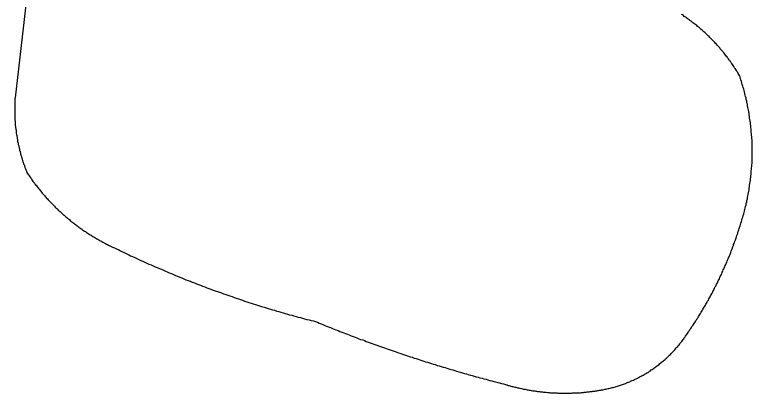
# Model space of a CAD drawing. Extents: x 1268485 to 1426702, y 514839 to 616766.
# Drawn here: x 1385657.3 to 1386058.9, y 567449.2 to 567655.4 of the extents above; entities that cross this region are included whole.
import ezdxf

# ---------------------------------------------------------------- set-up
doc = ezdxf.new("R2010")
doc.units = 0
doc.layers.add('Old_Level_35', color=7, linetype='Continuous')

msp = doc.modelspace()

# ---------------------------------------------------------------- linework, layer by layer
at = {"layer": 'Old_Level_35'}
for points in [[(1385676.26, 567780.607), (1385672.262, 567738.366), (1385657.498, 567610.26)], [(1386052.018, 567622.256), (1386051.608, 567622.819), (1386051.301, 567623.384), (1386050.993, 567623.947), (1386050.583, 567624.512), (1386050.275, 567625.024), (1386049.968, 567625.588), (1386049.66, 567626.1), (1386049.25, 567626.613), (1386048.84, 567627.177), (1386048.533, 567627.741), (1386048.122, 567628.253), (1386047.712, 567628.818), (1386047.405, 567629.33), (1386046.995, 567629.894), (1386046.585, 567630.356), (1386046.277, 567630.868), (1386045.867, 567631.432), (1386045.457, 567631.944), (1386045.149, 567632.457), (1386044.739, 567632.919), (1386044.329, 567633.431), (1386044.021, 567633.944), (1386043.611, 567634.507), (1386043.099, 567635.02), (1386042.791, 567635.482), (1386042.381, 567635.994), (1386041.868, 567636.455), (1386041.458, 567636.917), (1386041.151, 567637.43), (1386040.638, 567637.942), (1386040.228, 567638.455), (1386039.715, 567638.865), (1386039.408, 567639.378), (1386038.895, 567639.788), (1386038.485, 567640.301), (1386037.972, 567640.813), (1386037.665, 567641.274), (1386037.152, 567641.684), (1386036.742, 567642.197), (1386036.229, 567642.607), (1386035.717, 567643.069), (1386035.409, 567643.581), (1386034.897, 567643.992), (1386034.384, 567644.452), (1386033.974, 567644.863), (1386033.461, 567645.324), (1386033.051, 567645.734), (1386032.538, 567646.195), (1386032.026, 567646.606), (1386031.616, 567647.067), (1386031.103, 567647.477), (1386030.59, 567647.888), (1386030.078, 567648.298), (1386029.668, 567648.759), (1386029.155, 567649.118), (1386028.642, 567649.579), (1386028.13, 567649.938), (1386027.617, 567650.399), (1386027.105, 567650.758), (1386026.592, 567651.117), (1386026.079, 567651.578), (1386025.669, 567651.937), (1386024.952, 567652.296), (1386024.541, 567652.706), (1386024.029, 567653.065), (1386023.516, 567653.424), (1386023.004, 567653.834), (1386022.491, 567654.192), (1386021.876, 567654.552), (1386021.363, 567654.962), (1386020.85, 567655.32), (1386020.338, 567655.628)], [(1386052.018, 567539.568), (1386052.223, 567540.389), (1386052.531, 567541.209), (1386052.736, 567541.926), (1386053.044, 567542.747), (1386053.249, 567543.567), (1386053.454, 567544.439), (1386053.761, 567545.259), (1386053.966, 567546.079), (1386054.274, 567546.899), (1386054.479, 567547.668), (1386054.582, 567548.488), (1386054.889, 567549.308), (1386055.094, 567550.129), (1386055.299, 567551), (1386055.504, 567551.821), (1386055.607, 567552.641), (1386055.914, 567553.461), (1386056.017, 567554.332), (1386056.222, 567555.101), (1386056.325, 567555.922), (1386056.53, 567556.793), (1386056.735, 567557.613), (1386056.837, 567558.485), (1386057.042, 567559.305), (1386057.145, 567560.125), (1386057.247, 567560.996), (1386057.35, 567561.816), (1386057.452, 567562.688), (1386057.657, 567563.509), (1386057.76, 567564.38), (1386057.862, 567565.2), (1386057.965, 567566.072), (1386058.17, 567566.892), (1386058.17, 567567.763), (1386058.273, 567568.583), (1386058.375, 567569.455), (1386058.375, 567570.326), (1386058.478, 567571.146), (1386058.478, 567572.018), (1386058.58, 567572.838), (1386058.58, 567573.71), (1386058.785, 567574.479), (1386058.785, 567575.35), (1386058.785, 567576.273), (1386058.785, 567577.042), (1386058.888, 567577.913), (1386058.888, 567578.836), (1386058.888, 567579.605), (1386058.888, 567580.476), (1386058.888, 567581.296), (1386058.888, 567582.168), (1386058.888, 567583.039), (1386058.888, 567583.86), (1386058.785, 567584.731), (1386058.785, 567585.552), (1386058.785, 567586.423), (1386058.785, 567587.295), (1386058.58, 567588.115), (1386058.58, 567588.986), (1386058.478, 567589.806), (1386058.478, 567590.678), (1386058.375, 567591.549), (1386058.375, 567592.369), (1386058.273, 567593.241), (1386058.17, 567594.061), (1386058.17, 567594.932), (1386057.965, 567595.753), (1386057.862, 567596.624), (1386057.76, 567597.445), (1386057.657, 567598.316), (1386057.452, 567599.136), (1386057.35, 567600.008), (1386057.247, 567600.828), (1386057.145, 567601.699), (1386057.042, 567602.519), (1386056.837, 567603.391), (1386056.735, 567604.211), (1386056.53, 567604.98), (1386056.325, 567605.852), (1386056.222, 567606.672), (1386056.017, 567607.492), (1386055.914, 567608.363), (1386055.607, 567609.184), (1386055.504, 567610.004), (1386055.299, 567610.824), (1386055.094, 567611.696), (1386054.889, 567612.516), (1386054.582, 567613.336), (1386054.479, 567614.105), (1386054.274, 567614.925), (1386053.966, 567615.745), (1386053.761, 567616.617), (1386053.454, 567617.437), (1386053.249, 567618.257), (1386053.044, 567619.078), (1386052.736, 567619.898), (1386052.531, 567620.666), (1386052.223, 567621.487), (1386052.018, 567622.256)], [(1385657.498, 567610.26), (1385657.396, 567609.799), (1385657.396, 567609.389), (1385657.396, 567608.978), (1385657.396, 567608.568), (1385657.396, 567608.107), (1385657.293, 567607.697), (1385657.293, 567607.338), (1385657.293, 567606.877), (1385657.293, 567606.415), (1385657.293, 567606.057), (1385657.293, 567605.647), (1385657.293, 567605.185), (1385657.293, 567604.775), (1385657.293, 567604.365), (1385657.293, 567603.955), (1385657.293, 567603.494), (1385657.293, 567603.134), (1385657.293, 567602.674), (1385657.293, 567602.263), (1385657.293, 567601.802), (1385657.293, 567601.443), (1385657.293, 567600.981), (1385657.293, 567600.571), (1385657.396, 567600.11), (1385657.396, 567599.751), (1385657.396, 567599.29), (1385657.396, 567598.88), (1385657.396, 567598.521), (1385657.396, 567598.06), (1385657.498, 567597.65), (1385657.498, 567597.188), (1385657.498, 567596.83), (1385657.498, 567596.368), (1385657.601, 567595.958), (1385657.601, 567595.548), (1385657.601, 567595.137), (1385657.703, 567594.676), (1385657.703, 567594.317), (1385657.703, 567593.856), (1385657.908, 567593.446), (1385657.908, 567593.087), (1385658.011, 567592.626), (1385658.011, 567592.164), (1385658.011, 567591.806), (1385658.113, 567591.396), (1385658.113, 567590.934), (1385658.216, 567590.575), (1385658.216, 567590.114), (1385658.421, 567589.704), (1385658.421, 567589.293), (1385658.523, 567588.883), (1385658.523, 567588.422), (1385658.626, 567588.063), (1385658.729, 567587.602), (1385658.729, 567587.192), (1385658.831, 567586.833), (1385658.831, 567586.372), (1385659.036, 567586.013), (1385659.139, 567585.552), (1385659.139, 567585.142), (1385659.241, 567584.731), (1385659.344, 567584.321), (1385659.549, 567583.962), (1385659.549, 567583.501), (1385659.651, 567583.142), (1385659.754, 567582.681), (1385659.856, 567582.322), (1385659.856, 567581.861), (1385659.959, 567581.451), (1385660.164, 567581.041), (1385660.266, 567580.63), (1385660.369, 567580.271), (1385660.471, 567579.81), (1385660.471, 567579.451), (1385660.677, 567578.99), (1385660.779, 567578.631), (1385660.882, 567578.272), (1385660.984, 567577.811), (1385661.087, 567577.452), (1385661.292, 567576.99), (1385661.394, 567576.632), (1385661.497, 567576.17), (1385661.599, 567575.812), (1385661.702, 567575.452), (1385661.907, 567574.991), (1385662.009, 567574.632), (1385662.112, 567574.171), (1385662.214, 567573.812), (1385662.522, 567573.454), (1385662.625, 567572.992), (1385662.727, 567572.633), (1385662.83, 567572.274), (1385663.035, 567571.813), (1385663.137, 567571.454), (1385663.342, 567571.044), (1385663.547, 567570.685), (1385663.65, 567570.275), (1385663.752, 567569.865), (1385663.855, 567569.506)], [(1385663.855, 567569.506), (1385664.265, 567568.993), (1385664.675, 567568.481), (1385664.983, 567568.02), (1385665.29, 567567.455), (1385665.598, 567566.943), (1385666.008, 567566.482), (1385666.418, 567566.02), (1385666.623, 567565.507), (1385667.033, 567564.995), (1385667.341, 567564.482), (1385667.751, 567564.021), (1385668.161, 567563.509), (1385668.468, 567563.047), (1385668.879, 567562.586), (1385669.289, 567562.073), (1385669.596, 567561.561), (1385670.006, 567561.15), (1385670.416, 567560.638), (1385670.724, 567560.176), (1385671.134, 567559.663), (1385671.544, 567559.253), (1385671.852, 567558.741), (1385672.262, 567558.331), (1385672.672, 567557.818), (1385673.082, 567557.357), (1385673.492, 567556.947), (1385673.902, 567556.434), (1385674.21, 567556.024), (1385674.62, 567555.562), (1385675.133, 567555.101), (1385675.543, 567554.64), (1385675.85, 567554.179), (1385676.363, 567553.769), (1385676.773, 567553.307), (1385677.081, 567552.897), (1385677.593, 567552.436), (1385678.003, 567552.026), (1385678.516, 567551.564), (1385678.926, 567551.103), (1385679.234, 567550.693), (1385679.746, 567550.334), (1385680.156, 567549.873), (1385680.669, 567549.463), (1385680.977, 567549.001), (1385681.489, 567548.642), (1385682.002, 567548.181), (1385682.412, 567547.822), (1385682.925, 567547.36), (1385683.232, 567547.002), (1385683.745, 567546.54), (1385684.258, 567546.182), (1385684.668, 567545.772), (1385685.078, 567545.361), (1385685.59, 567545.002), (1385686, 567544.541), (1385686.513, 567544.182), (1385687.026, 567543.824), (1385687.538, 567543.413), (1385687.846, 567543.054), (1385688.359, 567542.696), (1385688.871, 567542.337), (1385689.384, 567541.926), (1385689.896, 567541.568), (1385690.409, 567541.209), (1385690.922, 567540.799), (1385691.229, 567540.44), (1385691.742, 567540.081), (1385692.255, 567539.773), (1385692.767, 567539.363), (1385693.28, 567539.005), (1385693.792, 567538.697), (1385694.203, 567538.338), (1385694.715, 567537.98), (1385695.228, 567537.62), (1385695.74, 567537.313), (1385696.253, 567536.954), (1385696.766, 567536.647), (1385697.278, 567536.288), (1385697.791, 567535.929), (1385698.406, 567535.621), (1385698.919, 567535.314), (1385699.329, 567535.006), (1385699.841, 567534.699), (1385700.354, 567534.391), (1385700.867, 567534.084), (1385701.379, 567533.776), (1385701.995, 567533.417), (1385702.507, 567533.109), (1385703.02, 567532.802), (1385703.532, 567532.494), (1385704.148, 567532.238), (1385704.66, 567531.931), (1385705.173, 567531.623), (1385705.583, 567531.366), (1385706.301, 567531.059), (1385706.711, 567530.803), (1385707.223, 567530.495), (1385707.838, 567530.238), (1385708.351, 567529.983)], [(1386023.619, 567481.795), (1386023.926, 567482.359), (1386024.234, 567482.871), (1386024.644, 567483.436), (1386024.952, 567483.948), (1386025.362, 567484.512), (1386025.772, 567485.076), (1386026.079, 567485.589), (1386026.489, 567486.101), (1386026.9, 567486.665), (1386027.207, 567487.229), (1386027.617, 567487.742), (1386027.925, 567488.305), (1386028.232, 567488.87), (1386028.642, 567489.433), (1386028.95, 567489.946), (1386029.36, 567490.51), (1386029.668, 567491.074), (1386029.975, 567491.638), (1386030.385, 567492.201), (1386030.796, 567492.766), (1386031.001, 567493.329), (1386031.411, 567493.893), (1386031.718, 567494.457), (1386032.026, 567495.021), (1386032.333, 567495.585), (1386032.744, 567496.149), (1386033.051, 567496.712), (1386033.359, 567497.225), (1386033.666, 567497.789), (1386033.974, 567498.353), (1386034.384, 567498.917), (1386034.589, 567499.481), (1386034.999, 567500.045), (1386035.204, 567500.608), (1386035.614, 567501.173), (1386035.922, 567501.736), (1386036.229, 567502.351), (1386036.537, 567502.916), (1386036.845, 567503.479), (1386037.152, 567504.043), (1386037.46, 567504.607), (1386037.767, 567505.274), (1386037.972, 567505.837), (1386038.382, 567506.35), (1386038.588, 567507.017), (1386038.998, 567507.58), (1386039.203, 567508.145), (1386039.51, 567508.76), (1386039.92, 567509.323), (1386040.125, 567509.887), (1386040.33, 567510.503), (1386040.638, 567511.066), (1386041.048, 567511.63), (1386041.253, 567512.246), (1386041.458, 567512.809), (1386041.766, 567513.424), (1386042.176, 567513.989), (1386042.381, 567514.604), (1386042.586, 567515.167), (1386042.894, 567515.834), (1386043.099, 567516.397), (1386043.406, 567517.013), (1386043.611, 567517.577), (1386044.021, 567518.192), (1386044.226, 567518.756), (1386044.534, 567519.371), (1386044.739, 567519.986), (1386045.047, 567520.55), (1386045.252, 567521.165), (1386045.457, 567521.729), (1386045.764, 567522.396), (1386045.969, 567523.011), (1386046.277, 567523.574), (1386046.482, 567524.189), (1386046.79, 567524.805), (1386046.995, 567525.369), (1386047.2, 567525.984), (1386047.405, 567526.65), (1386047.61, 567527.265), (1386047.917, 567527.83), (1386048.122, 567528.445), (1386048.327, 567529.06), (1386048.635, 567529.675), (1386048.738, 567530.29), (1386049.045, 567530.854), (1386049.25, 567531.52), (1386049.455, 567532.136), (1386049.763, 567532.751), (1386049.865, 567533.366), (1386050.173, 567533.981), (1386050.378, 567534.545), (1386050.481, 567535.211), (1386050.788, 567535.827), (1386050.993, 567536.442), (1386051.096, 567537.057), (1386051.403, 567537.672), (1386051.608, 567538.338), (1386051.711, 567538.953), (1386052.018, 567539.568)], [(1385708.351, 567529.983), (1385709.479, 567529.418), (1385710.607, 567528.855), (1385711.632, 567528.393), (1385712.76, 567527.83), (1385713.888, 567527.317), (1385714.913, 567526.753), (1385716.041, 567526.24), (1385717.168, 567525.727), (1385718.296, 567525.164), (1385719.424, 567524.702), (1385720.347, 567524.189), (1385721.474, 567523.677), (1385722.602, 567523.113), (1385723.73, 567522.601), (1385724.858, 567522.139), (1385725.986, 567521.626), (1385727.011, 567521.114), (1385728.139, 567520.601), (1385729.266, 567520.14), (1385730.394, 567519.627), (1385731.522, 567519.115), (1385732.65, 567518.705), (1385733.778, 567518.192), (1385734.905, 567517.679), (1385736.033, 567517.167), (1385737.161, 567516.757), (1385738.289, 567516.244), (1385739.417, 567515.731), (1385740.339, 567515.321), (1385741.467, 567514.809), (1385742.595, 567514.399), (1385743.723, 567513.886), (1385744.85, 567513.424), (1385745.978, 567513.014), (1385747.106, 567512.501), (1385748.234, 567512.041), (1385749.362, 567511.63), (1385750.489, 567511.118), (1385751.72, 567510.708), (1385752.847, 567510.246), (1385753.975, 567509.836), (1385755.103, 567509.375), (1385756.231, 567508.913), (1385757.359, 567508.503), (1385758.486, 567508.042), (1385759.614, 567507.632), (1385760.742, 567507.17), (1385761.87, 567506.76), (1385762.998, 567506.35), (1385764.125, 567505.94), (1385765.356, 567505.479), (1385766.483, 567505.12), (1385767.611, 567504.709), (1385768.739, 567504.249), (1385769.867, 567503.889), (1385770.995, 567503.428), (1385772.225, 567503.069), (1385773.353, 567502.608), (1385774.48, 567502.249), (1385775.608, 567501.89), (1385776.736, 567501.429), (1385777.864, 567501.07), (1385779.094, 567500.711), (1385780.222, 567500.301), (1385781.35, 567499.891), (1385782.477, 567499.481), (1385783.708, 567499.122), (1385784.836, 567498.763), (1385785.963, 567498.353), (1385787.091, 567497.994), (1385788.424, 567497.635), (1385789.552, 567497.225), (1385790.577, 567496.918), (1385791.705, 567496.559), (1385793.038, 567496.2), (1385794.165, 567495.79), (1385795.293, 567495.482), (1385796.524, 567495.124), (1385797.651, 567494.764), (1385798.779, 567494.457), (1385800.009, 567494.047), (1385801.137, 567493.739), (1385802.265, 567493.381), (1385803.495, 567493.073), (1385804.623, 567492.766), (1385805.751, 567492.356), (1385806.981, 567492.048), (1385808.109, 567491.74), (1385809.237, 567491.433), (1385810.467, 567491.074), (1385811.595, 567490.766), (1385812.825, 567490.458), (1385813.953, 567490.151), (1385815.081, 567489.792), (1385816.414, 567489.485), (1385817.541, 567489.177), (1385818.772, 567488.87), (1385819.899, 567488.613), (1385821.027, 567488.305)], [(1385821.027, 567488.305), (1385822.155, 567487.895), (1385823.078, 567487.434), (1385824.103, 567487.075), (1385825.128, 567486.614), (1385826.154, 567486.204), (1385827.076, 567485.794), (1385828.204, 567485.384), (1385829.229, 567485.024), (1385830.255, 567484.564), (1385831.28, 567484.204), (1385832.203, 567483.743), (1385833.33, 567483.384), (1385834.356, 567482.923), (1385835.381, 567482.564), (1385836.406, 567482.205), (1385837.329, 567481.744), (1385838.457, 567481.385), (1385839.482, 567481.026), (1385840.507, 567480.565), (1385841.532, 567480.206), (1385842.66, 567479.796), (1385843.583, 567479.437), (1385844.608, 567478.975), (1385845.633, 567478.617), (1385846.761, 567478.258), (1385847.787, 567477.899), (1385848.709, 567477.489), (1385849.735, 567477.13), (1385850.862, 567476.772), (1385851.888, 567476.361), (1385852.913, 567476.002), (1385853.836, 567475.644), (1385854.963, 567475.234), (1385855.989, 567474.874), (1385857.014, 567474.516), (1385858.142, 567474.106), (1385859.167, 567473.747), (1385860.09, 567473.439), (1385861.217, 567473.081), (1385862.243, 567472.671), (1385863.268, 567472.311), (1385864.396, 567471.953), (1385865.421, 567471.645), (1385866.344, 567471.235), (1385867.472, 567470.876), (1385868.497, 567470.568), (1385869.522, 567470.21), (1385870.65, 567469.851), (1385871.675, 567469.492), (1385872.598, 567469.133), (1385873.726, 567468.825), (1385874.751, 567468.415), (1385875.879, 567468.108), (1385876.904, 567467.8), (1385877.827, 567467.442), (1385878.954, 567467.134), (1385879.98, 567466.775), (1385881.005, 567466.416), (1385882.133, 567466.109), (1385883.158, 567465.75), (1385884.286, 567465.442), (1385885.209, 567465.134), (1385886.234, 567464.827), (1385887.362, 567464.417), (1385888.387, 567464.109), (1385889.515, 567463.802), (1385890.54, 567463.494), (1385891.668, 567463.186), (1385892.59, 567462.879), (1385893.718, 567462.571), (1385894.743, 567462.264), (1385895.769, 567461.956), (1385896.897, 567461.649), (1385897.922, 567461.29), (1385899.05, 567460.983), (1385899.972, 567460.675), (1385901.1, 567460.367), (1385902.125, 567460.06), (1385903.253, 567459.752), (1385904.278, 567459.445), (1385905.406, 567459.188), (1385906.329, 567458.88), (1385907.457, 567458.573), (1385908.482, 567458.265), (1385909.61, 567458.009), (1385910.635, 567457.702), (1385911.763, 567457.394), (1385912.788, 567457.137), (1385913.916, 567456.83), (1385914.839, 567456.574), (1385915.966, 567456.266), (1385916.992, 567456.01), (1385918.119, 567455.702), (1385919.145, 567455.446), (1385920.272, 567455.139), (1385921.298, 567454.882), (1385922.425, 567454.574), (1385923.348, 567454.318), (1385924.476, 567454.062)], [(1385976.354, 567450.935), (1385976.867, 567451.088), (1385977.482, 567451.14), (1385978.097, 567451.243), (1385978.61, 567451.396), (1385979.225, 567451.498), (1385979.738, 567451.601), (1385980.353, 567451.755), (1385980.865, 567451.858), (1385981.48, 567452.011), (1385982.096, 567452.114), (1385982.608, 567452.319), (1385983.223, 567452.421), (1385983.736, 567452.626), (1385984.351, 567452.729), (1385984.864, 567452.934), (1385985.479, 567453.139), (1385985.992, 567453.241), (1385986.607, 567453.446), (1385987.119, 567453.601), (1385987.735, 567453.806), (1385988.247, 567454.011), (1385988.76, 567454.267), (1385989.375, 567454.421), (1385989.888, 567454.626), (1385990.503, 567454.831), (1385991.015, 567455.087), (1385991.528, 567455.241), (1385992.143, 567455.497), (1385992.656, 567455.754), (1385993.168, 567456.01), (1385993.579, 567456.164), (1385994.296, 567456.42), (1385994.706, 567456.676), (1385995.219, 567456.932), (1385995.732, 567457.189), (1385996.347, 567457.497), (1385996.859, 567457.753), (1385997.372, 567458.009), (1385997.885, 567458.317), (1385998.397, 567458.573), (1385998.91, 567458.88), (1385999.423, 567459.137), (1386000.038, 567459.445), (1386000.55, 567459.752), (1386000.96, 567460.008), (1386001.473, 567460.316), (1386001.986, 567460.623), (1386002.498, 567460.931), (1386003.011, 567461.238), (1386003.421, 567461.546), (1386003.831, 567461.956), (1386004.344, 567462.264), (1386004.856, 567462.571), (1386005.369, 567462.931), (1386005.882, 567463.238), (1386006.394, 567463.648), (1386006.702, 567463.956), (1386007.215, 567464.314), (1386007.727, 567464.622), (1386008.24, 567464.981), (1386008.65, 567465.391), (1386009.163, 567465.75), (1386009.47, 567466.109), (1386009.983, 567466.519), (1386010.495, 567466.877), (1386010.905, 567467.237), (1386011.418, 567467.647), (1386011.726, 567468.057), (1386012.238, 567468.415), (1386012.648, 567468.825), (1386013.161, 567469.235), (1386013.469, 567469.646), (1386013.879, 567470.056), (1386014.391, 567470.415), (1386014.801, 567470.876), (1386015.109, 567471.338), (1386015.519, 567471.696), (1386016.032, 567472.106), (1386016.339, 567472.568), (1386016.749, 567472.978), (1386017.16, 567473.439), (1386017.467, 567473.901), (1386017.877, 567474.311), (1386018.287, 567474.772), (1386018.595, 567475.182), (1386019.005, 567475.695), (1386019.415, 567476.105), (1386019.723, 567476.566), (1386020.133, 567477.079), (1386020.543, 567477.489), (1386020.85, 567478.002), (1386021.261, 567478.463), (1386021.671, 567478.925), (1386021.876, 567479.386), (1386022.286, 567479.898), (1386022.593, 567480.36), (1386022.901, 567480.821), (1386023.209, 567481.334), (1386023.619, 567481.795)], [(1385924.476, 567454.062), (1385924.989, 567453.857), (1385925.501, 567453.754), (1385926.014, 567453.549), (1385926.527, 567453.446), (1385927.039, 567453.293), (1385927.449, 567453.191), (1385927.962, 567452.986), (1385928.475, 567452.883), (1385929.09, 567452.729), (1385929.602, 567452.626), (1385930.115, 567452.524), (1385930.628, 567452.37), (1385931.14, 567452.268), (1385931.653, 567452.114), (1385932.165, 567452.011), (1385932.576, 567451.96), (1385933.293, 567451.806), (1385933.703, 567451.704), (1385934.216, 567451.55), (1385934.729, 567451.498), (1385935.241, 567451.396), (1385935.754, 567451.243), (1385936.267, 567451.191), (1385936.882, 567451.088), (1385937.394, 567450.986), (1385937.907, 567450.883), (1385938.42, 567450.832), (1385938.83, 567450.73), (1385939.342, 567450.627), (1385939.957, 567450.576), (1385940.47, 567450.525), (1385940.983, 567450.422), (1385941.495, 567450.32), (1385942.008, 567450.268), (1385942.623, 567450.166), (1385943.136, 567450.115), (1385943.648, 567450.063), (1385944.161, 567450.012), (1385944.674, 567449.961), (1385945.289, 567449.858), (1385945.801, 567449.807), (1385946.212, 567449.807), (1385946.724, 567449.756), (1385947.339, 567449.705), (1385947.852, 567449.602), (1385948.365, 567449.602), (1385948.877, 567449.55), (1385949.39, 567449.5), (1385950.005, 567449.5), (1385950.518, 567449.448), (1385951.03, 567449.448), (1385951.543, 567449.448), (1385952.158, 567449.397), (1385952.671, 567449.397), (1385953.081, 567449.295), (1385953.593, 567449.295), (1385954.209, 567449.295), (1385954.721, 567449.295), (1385955.234, 567449.295), (1385955.746, 567449.295), (1385956.259, 567449.243), (1385956.874, 567449.243), (1385957.387, 567449.243), (1385957.9, 567449.295), (1385958.412, 567449.295), (1385959.027, 567449.295), (1385959.54, 567449.295), (1385959.95, 567449.295), (1385960.463, 567449.295), (1385961.078, 567449.397), (1385961.59, 567449.397), (1385962.103, 567449.397), (1385962.616, 567449.448), (1385963.231, 567449.448), (1385963.743, 567449.5), (1385964.256, 567449.5), (1385964.769, 567449.55), (1385965.281, 567449.55), (1385965.897, 567449.602), (1385966.409, 567449.705), (1385966.922, 567449.705), (1385967.332, 567449.756), (1385968.05, 567449.807), (1385968.46, 567449.858), (1385968.972, 567449.961), (1385969.485, 567450.012), (1385969.998, 567450.063), (1385970.613, 567450.115), (1385971.125, 567450.166), (1385971.638, 567450.268), (1385972.151, 567450.32), (1385972.663, 567450.371), (1385973.278, 567450.422), (1385973.791, 567450.525), (1385974.201, 567450.627), (1385974.714, 567450.678), (1385975.226, 567450.73), (1385975.739, 567450.883), (1385976.354, 567450.935)]]:
    msp.add_lwpolyline(points, dxfattribs=at)

doc.saveas('drawing.dxf')
